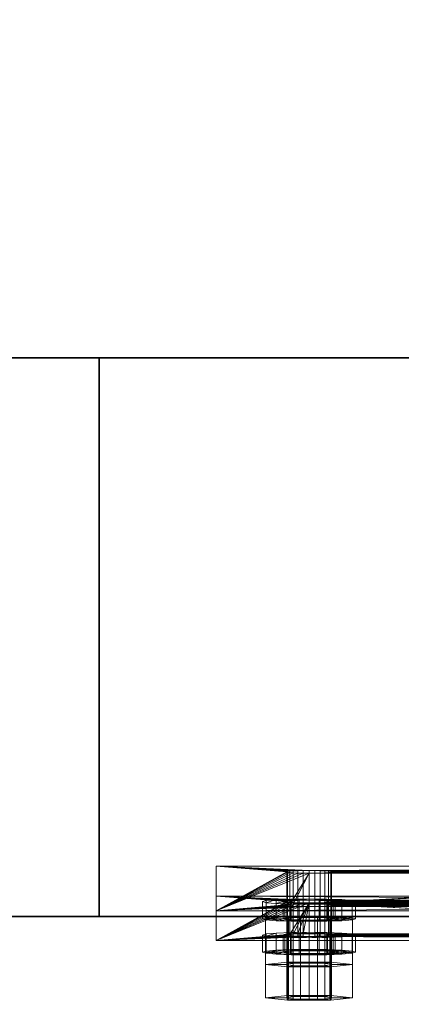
# Model space of a CAD drawing. Extents: x -0.3 to 41.3, y 0 to 17.8.
# Tile 356 of 625: x 28.978 to 29.08, y 1.796 to 2.06. Entities that reach past the tile are written whole.
import ezdxf

# ---------------------------------------------------------------- set-up
doc = ezdxf.new("R2010")
doc.units = 0
doc.header["$MEASUREMENT"] = 0
for name, color, linetype, lineweight in [('ANILHAS', 135, 'Continuous', 0), ('PLACAS_DE_BASE', 144, 'Continuous', 0), ('PORCAS', 157, 'Continuous', 0)]:
    doc.layers.add(name, color=color, linetype=linetype, lineweight=lineweight)
for name, color, linetype in [('P47', 7, 'Continuous'), ('S47', 7, 'Continuous'), ('V117', 7, 'Continuous'), ('V219', 7, 'Continuous'), ('V307', 7, 'Continuous')]:
    doc.layers.add(name, color=color, linetype=linetype)

msp = doc.modelspace()

# ---------------------------------------------------------------- linework, layer by layer
at = {"layer": 'P47', "color": 12, "true_color": 0xbd0000}
for points, invisible_edges in [([(28.99911, 1.81931, 195.60001), (29.39911, 1.81931, 195.60001), (29.39911, 1.96931, 195.60001)], 12), ([(28.99911, 1.81931, 195.60001), (29.39911, 1.81931, 195.60001), (29.39911, 1.96931, 195.60001)], 12), ([(28.99911, 1.81931, 195.60001), (29.39911, 1.96931, 195.60001), (28.99911, 1.96931, 195.60001)], 9), ([(28.99911, 1.81931, 195.60001), (29.39911, 1.96931, 195.60001), (28.99911, 1.96931, 195.60001)], 9), ([(28.99911, 1.81931, 196.60001), (29.39911, 1.81931, 196.60001), (29.39911, 1.96931, 196.60001)], 12), ([(28.99911, 1.81931, 195.60001), (29.39911, 1.81931, 195.60001), (29.39911, 1.96931, 195.60001)], 12), ([(28.99911, 1.81931, 196.60001), (29.39911, 1.96931, 196.60001), (28.99911, 1.96931, 196.60001)], 9), ([(28.99911, 1.81931, 195.60001), (29.39911, 1.96931, 195.60001), (28.99911, 1.96931, 195.60001)], 9), ([(28.99911, 1.81931, 199.55), (29.39911, 1.81931, 199.55), (29.39911, 1.96931, 199.55)], 12), ([(28.99911, 1.81931, 196.6), (29.39911, 1.81931, 196.6), (29.39911, 1.96931, 196.6)], 12), ([(28.99911, 1.81931, 199.55), (29.39911, 1.96931, 199.55), (28.99911, 1.96931, 199.55)], 9), ([(28.99911, 1.81931, 196.6), (29.39911, 1.96931, 196.6), (28.99911, 1.96931, 196.6)], 9), ([(28.99911, 1.81931, 200.60001), (29.39911, 1.81931, 200.60001), (29.39911, 1.96931, 200.60001)], 12), ([(28.99911, 1.81931, 199.55001), (29.39911, 1.81931, 199.55001), (29.39911, 1.96931, 199.55001)], 12), ([(28.99911, 1.81931, 200.60001), (29.39911, 1.96931, 200.60001), (28.99911, 1.96931, 200.60001)], 9), ([(28.99911, 1.81931, 199.55001), (29.39911, 1.96931, 199.55001), (28.99911, 1.96931, 199.55001)], 9)]:
    msp.add_3dface(points, dxfattribs=dict(at, invisible_edges=invisible_edges))
for points in [[(29.39911, 1.96931, 195.60001), (28.99911, 1.96931, 195.60001), (28.99911, 1.96931, 195.60001), (29.39911, 1.96931, 195.60001)], [(28.99911, 1.96931, 195.60001), (28.99911, 1.81931, 195.60001), (28.99911, 1.81931, 195.60001), (28.99911, 1.96931, 195.60001)], [(29.39911, 1.96931, 196.60001), (28.99911, 1.96931, 196.60001), (28.99911, 1.96931, 195.60001), (29.39911, 1.96931, 195.60001)], [(28.99911, 1.96931, 196.60001), (28.99911, 1.81931, 196.60001), (28.99911, 1.81931, 195.60001), (28.99911, 1.96931, 195.60001)], [(29.39911, 1.96931, 199.55), (28.99911, 1.96931, 199.55), (28.99911, 1.96931, 196.6), (29.39911, 1.96931, 196.6)], [(28.99911, 1.96931, 199.55), (28.99911, 1.81931, 199.55), (28.99911, 1.81931, 196.6), (28.99911, 1.96931, 196.6)], [(29.39911, 1.96931, 200.60001), (28.99911, 1.96931, 200.60001), (28.99911, 1.96931, 199.55001), (29.39911, 1.96931, 199.55001)], [(28.99911, 1.96931, 200.60001), (28.99911, 1.81931, 200.60001), (28.99911, 1.81931, 199.55001), (28.99911, 1.96931, 199.55001)], [(28.99911, 1.81931, 195.60001), (29.39911, 1.81931, 195.60001), (29.39911, 1.81931, 195.60001), (28.99911, 1.81931, 195.60001)], [(28.99911, 1.81931, 196.60001), (29.39911, 1.81931, 196.60001), (29.39911, 1.81931, 195.60001), (28.99911, 1.81931, 195.60001)], [(28.99911, 1.81931, 199.55), (29.39911, 1.81931, 199.55), (29.39911, 1.81931, 196.6), (28.99911, 1.81931, 196.6)], [(28.99911, 1.81931, 200.60001), (29.39911, 1.81931, 200.60001), (29.39911, 1.81931, 199.55001), (28.99911, 1.81931, 199.55001)]]:
    msp.add_3dface(points, dxfattribs=at)
at = {"layer": 'S47', "color": 253, "true_color": 0xca95bd}
for points, invisible_edges in [([(28.69911, 1.49431, 195.60001), (29.69911, 1.49431, 195.60001), (29.69911, 2.29431, 195.60001)], 12), ([(28.69911, 1.49431, 195.10001), (29.69911, 1.49431, 195.10001), (29.69911, 2.29431, 195.10001)], 12), ([(28.69911, 1.49431, 195.60001), (29.69911, 2.29431, 195.60001), (28.69911, 2.29431, 195.60001)], 9), ([(28.69911, 1.49431, 195.10001), (29.69911, 2.29431, 195.10001), (28.69911, 2.29431, 195.10001)], 9)]:
    msp.add_3dface(points, dxfattribs=dict(at, invisible_edges=invisible_edges))
at = {"layer": 'V117', "color": 252, "true_color": 0x838383}
for points, invisible_edges in [([(28.99911, 1.96931, 196.60001), (25.53823, 1.96931, 196.60001), (25.53823, 1.81931, 196.60001)], 12), ([(28.99911, 1.96931, 196.00001), (25.53823, 1.96931, 196.00001), (25.53823, 1.81931, 196.00001)], 12), ([(28.99911, 1.96931, 196.60001), (25.53823, 1.81931, 196.60001), (28.99911, 1.81931, 196.60001)], 9), ([(28.99911, 1.96931, 196.00001), (25.53823, 1.81931, 196.00001), (28.99911, 1.81931, 196.00001)], 9)]:
    msp.add_3dface(points, dxfattribs=dict(at, invisible_edges=invisible_edges))
for points in [[(28.99911, 1.96931, 196.60001), (25.53823, 1.96931, 196.60001), (25.53823, 1.96931, 196.00001), (28.99911, 1.96931, 196.00001)], [(28.99911, 1.81931, 196.60001), (28.99911, 1.96931, 196.60001), (28.99911, 1.96931, 196.00001), (28.99911, 1.81931, 196.00001)], [(25.53823, 1.81931, 196.60001), (28.99911, 1.81931, 196.60001), (28.99911, 1.81931, 196.00001), (25.53823, 1.81931, 196.00001)]]:
    msp.add_3dface(points, dxfattribs=at)
at = {"layer": 'V219', "color": 252, "true_color": 0x838383}
for points, invisible_edges in [([(28.99911, 1.96931, 199.55), (25.53823, 1.96931, 199.55), (25.53823, 1.81931, 199.55)], 12), ([(28.99911, 1.96931, 198.95), (25.53823, 1.96931, 198.95), (25.53823, 1.81931, 198.95)], 12), ([(28.99911, 1.96931, 199.55), (25.53823, 1.81931, 199.55), (28.99911, 1.81931, 199.55)], 9), ([(28.99911, 1.96931, 198.95), (25.53823, 1.81931, 198.95), (28.99911, 1.81931, 198.95)], 9)]:
    msp.add_3dface(points, dxfattribs=dict(at, invisible_edges=invisible_edges))
for points in [[(28.99911, 1.96931, 199.55), (25.53823, 1.96931, 199.55), (25.53823, 1.96931, 198.95), (28.99911, 1.96931, 198.95)], [(28.99911, 1.81931, 199.55), (28.99911, 1.96931, 199.55), (28.99911, 1.96931, 198.95), (28.99911, 1.81931, 198.95)], [(25.53823, 1.81931, 199.55), (28.99911, 1.81931, 199.55), (28.99911, 1.81931, 198.95), (25.53823, 1.81931, 198.95)]]:
    msp.add_3dface(points, dxfattribs=at)
at = {"layer": 'V307', "color": 252, "true_color": 0x838383}
for points, invisible_edges in [([(28.99911, 1.96931, 200.60001), (25.53823, 1.96931, 200.60001), (25.53823, 1.81931, 200.60001)], 12), ([(28.99911, 1.96931, 200.30001), (25.53823, 1.96931, 200.30001), (25.53823, 1.81931, 200.30001)], 12), ([(28.99911, 1.96931, 200.60001), (25.53823, 1.81931, 200.60001), (28.99911, 1.81931, 200.60001)], 9), ([(28.99911, 1.96931, 200.30001), (25.53823, 1.81931, 200.30001), (28.99911, 1.81931, 200.30001)], 9)]:
    msp.add_3dface(points, dxfattribs=dict(at, invisible_edges=invisible_edges))
for points in [[(28.99911, 1.96931, 200.60001), (25.53823, 1.96931, 200.60001), (25.53823, 1.96931, 200.30001), (28.99911, 1.96931, 200.30001)], [(28.99911, 1.81931, 200.60001), (28.99911, 1.96931, 200.60001), (28.99911, 1.96931, 200.30001), (28.99911, 1.81931, 200.30001)], [(25.53823, 1.81931, 200.60001), (28.99911, 1.81931, 200.60001), (28.99911, 1.81931, 200.30001), (25.53823, 1.81931, 200.30001)]]:
    msp.add_3dface(points, dxfattribs=at)

# ---------------------------------------------------------------- meshes
at = {"layer": 'ANILHAS'}
mesh = msp.add_polyface(dxfattribs=at)
corners = [(29.04295, 1.8187, 199.42205), (29.04295, 1.82329, 199.42233), (29.0439, 1.81841, 199.42683), (29.0439, 1.81898, 199.41728), (29.0439, 1.823, 199.4271), (29.0439, 1.82357, 199.41756), (29.04661, 1.81817, 199.43088), (29.04661, 1.81922, 199.41323), (29.04661, 1.82276, 199.43115), (29.04661, 1.82382, 199.41351), (29.04845, 1.8187, 199.42205), (29.04845, 1.82329, 199.42233), (29.04898, 1.81854, 199.42473), (29.04898, 1.81886, 199.41938), (29.04898, 1.82313, 199.425), (29.04898, 1.82345, 199.41965), (29.0505, 1.8184, 199.427), (29.0505, 1.81899, 199.41711), (29.0505, 1.82299, 199.42727), (29.0505, 1.82358, 199.41739), (29.05067, 1.81801, 199.43358), (29.05067, 1.81939, 199.41053), (29.05067, 1.8226, 199.43386), (29.05067, 1.82398, 199.4108), (29.05277, 1.81831, 199.42851), (29.05277, 1.81908, 199.4156), (29.05277, 1.8229, 199.42879), (29.05277, 1.82368, 199.41587), (29.05545, 1.81795, 199.43453), (29.05545, 1.81828, 199.42904), (29.05545, 1.81912, 199.41507), (29.05545, 1.81944, 199.40958), (29.05545, 1.82254, 199.43481), (29.05545, 1.82287, 199.42932), (29.05545, 1.82371, 199.41534), (29.05545, 1.82404, 199.40985), (29.05813, 1.81831, 199.42851), (29.05813, 1.81908, 199.4156), (29.05813, 1.8229, 199.42879), (29.05813, 1.82368, 199.41587), (29.06023, 1.81801, 199.43358), (29.06023, 1.81939, 199.41053), (29.06023, 1.8226, 199.43386), (29.06023, 1.82398, 199.4108), (29.0604, 1.8184, 199.427), (29.0604, 1.81899, 199.41711), (29.0604, 1.82299, 199.42727), (29.0604, 1.82358, 199.41739), (29.06192, 1.81854, 199.42473), (29.06192, 1.81886, 199.41938), (29.06192, 1.82313, 199.425), (29.06192, 1.82345, 199.41965), (29.06245, 1.8187, 199.42205), (29.06245, 1.82329, 199.42233), (29.06429, 1.81817, 199.43088), (29.06429, 1.81922, 199.41323), (29.06429, 1.82276, 199.43115), (29.06429, 1.82382, 199.41351), (29.067, 1.81841, 199.42683), (29.067, 1.81898, 199.41728), (29.067, 1.823, 199.4271), (29.067, 1.82357, 199.41756), (29.06795, 1.8187, 199.42205), (29.06795, 1.82329, 199.42233)]
mesh.append_faces([[corners[k] for k in face] for face in [(63, 60, 58, 62), (60, 56, 54, 58), (56, 42, 40, 54), (42, 32, 28, 40), (32, 22, 20, 28), (22, 8, 6, 20), (8, 4, 2, 6), (4, 1, 0, 2), (1, 5, 3, 0), (5, 9, 7, 3), (9, 23, 21, 7), (23, 35, 31, 21), (35, 43, 41, 31), (43, 57, 55, 41), (57, 61, 59, 55), (61, 63, 62, 59), (53, 51, 49, 52), (51, 47, 45, 49), (47, 39, 37, 45), (39, 34, 30, 37), (34, 27, 25, 30), (27, 19, 17, 25), (19, 15, 13, 17), (15, 11, 10, 13), (11, 14, 12, 10), (14, 18, 16, 12), (18, 26, 24, 16), (26, 33, 29, 24), (33, 38, 36, 29), (38, 46, 44, 36), (46, 50, 48, 44), (50, 53, 52, 48)]])
mesh.append_faces([[corners[k] for k in face] for face in [(4, 5, 1), (61, 60, 63), (3, 2, 0), (58, 59, 62)]], dxfattribs={"vtx0": -1})
mesh.append_faces([[corners[k] for k in face] for face in [(22, 11, 8), (11, 22, 14), (14, 22, 18), (18, 22, 26), (26, 32, 33), (33, 32, 38), (38, 42, 46), (46, 56, 50), (50, 56, 53), (5, 4, 9), (9, 8, 23), (23, 27, 35), (35, 34, 43), (43, 47, 57), (57, 60, 61), (2, 7, 6), (10, 21, 13), (13, 21, 17), (17, 21, 25), (25, 31, 30), (30, 41, 37), (37, 41, 45), (45, 55, 49), (49, 55, 52), (54, 55, 58), (20, 24, 28), (28, 36, 40), (40, 44, 54)]], dxfattribs={"vtx0": -1, "vtx1": -1})
mesh.append_faces([[corners[k] for k in face] for face in [(23, 8, 11), (57, 53, 56), (6, 21, 10), (52, 55, 54)]], dxfattribs={"vtx0": -1, "vtx1": -1, "vtx2": -1})
mesh.append_faces([[corners[k] for k in face] for face in [(26, 22, 32), (38, 32, 42), (46, 42, 56), (9, 4, 8), (23, 11, 15), (23, 15, 19), (23, 19, 27), (35, 27, 34), (43, 34, 39), (43, 39, 47), (57, 47, 51), (57, 51, 53), (57, 56, 60), (2, 3, 7), (6, 7, 21), (25, 21, 31), (30, 31, 41), (45, 41, 55), (58, 55, 59), (10, 20, 6), (20, 10, 12), (20, 12, 16), (20, 16, 24), (28, 24, 29), (28, 29, 36), (40, 36, 44), (54, 44, 48), (54, 48, 52)]], dxfattribs={"vtx0": -1, "vtx2": -1})
mesh = msp.add_polyface(dxfattribs=at)
corners = [(29.04295, 1.80973, 199.57179), (29.04295, 1.81432, 199.57206), (29.0439, 1.80944, 199.57656), (29.0439, 1.81002, 199.56701), (29.0439, 1.81404, 199.57683), (29.0439, 1.81461, 199.56729), (29.04661, 1.8092, 199.58061), (29.04661, 1.81026, 199.56296), (29.04661, 1.81379, 199.58089), (29.04661, 1.81485, 199.56324), (29.04845, 1.80973, 199.57179), (29.04845, 1.81432, 199.57206), (29.04898, 1.80957, 199.57446), (29.04898, 1.80989, 199.56911), (29.04898, 1.81416, 199.57474), (29.04898, 1.81448, 199.56939), (29.0505, 1.80943, 199.57673), (29.0505, 1.81003, 199.56685), (29.0505, 1.81403, 199.577), (29.0505, 1.81462, 199.56712), (29.05067, 1.80904, 199.58332), (29.05067, 1.81042, 199.56026), (29.05067, 1.81363, 199.58359), (29.05067, 1.81501, 199.56053), (29.05277, 1.80934, 199.57824), (29.05277, 1.81012, 199.56533), (29.05277, 1.81394, 199.57852), (29.05277, 1.81471, 199.5656), (29.05545, 1.80898, 199.58426), (29.05545, 1.80931, 199.57877), (29.05545, 1.81015, 199.5648), (29.05545, 1.81048, 199.55931), (29.05545, 1.81358, 199.58454), (29.05545, 1.8139, 199.57905), (29.05545, 1.81474, 199.56507), (29.05545, 1.81507, 199.55958), (29.05813, 1.80934, 199.57824), (29.05813, 1.81012, 199.56533), (29.05813, 1.81394, 199.57852), (29.05813, 1.81471, 199.5656), (29.06023, 1.80904, 199.58332), (29.06023, 1.81042, 199.56026), (29.06023, 1.81363, 199.58359), (29.06023, 1.81501, 199.56053), (29.0604, 1.80943, 199.57673), (29.0604, 1.81003, 199.56685), (29.0604, 1.81403, 199.577), (29.0604, 1.81462, 199.56712), (29.06192, 1.80957, 199.57446), (29.06192, 1.80989, 199.56911), (29.06192, 1.81416, 199.57474), (29.06192, 1.81448, 199.56939), (29.06245, 1.80973, 199.57179), (29.06245, 1.81432, 199.57206), (29.06429, 1.8092, 199.58061), (29.06429, 1.81026, 199.56296), (29.06429, 1.81379, 199.58089), (29.06429, 1.81485, 199.56324), (29.067, 1.80944, 199.57656), (29.067, 1.81002, 199.56701), (29.067, 1.81404, 199.57683), (29.067, 1.81461, 199.56729), (29.06795, 1.80973, 199.57179), (29.06795, 1.81432, 199.57206)]
mesh.append_faces([[corners[k] for k in face] for face in [(63, 60, 58, 62), (60, 56, 54, 58), (56, 42, 40, 54), (42, 32, 28, 40), (32, 22, 20, 28), (22, 8, 6, 20), (8, 4, 2, 6), (4, 1, 0, 2), (1, 5, 3, 0), (5, 9, 7, 3), (9, 23, 21, 7), (23, 35, 31, 21), (35, 43, 41, 31), (43, 57, 55, 41), (57, 61, 59, 55), (61, 63, 62, 59), (53, 51, 49, 52), (51, 47, 45, 49), (47, 39, 37, 45), (39, 34, 30, 37), (34, 27, 25, 30), (27, 19, 17, 25), (19, 15, 13, 17), (15, 11, 10, 13), (11, 14, 12, 10), (14, 18, 16, 12), (18, 26, 24, 16), (26, 33, 29, 24), (33, 38, 36, 29), (38, 46, 44, 36), (46, 50, 48, 44), (50, 53, 52, 48)]])
mesh.append_faces([[corners[k] for k in face] for face in [(4, 5, 1), (61, 60, 63), (3, 2, 0), (58, 59, 62)]], dxfattribs={"vtx0": -1})
mesh.append_faces([[corners[k] for k in face] for face in [(22, 11, 8), (11, 22, 14), (14, 22, 18), (18, 22, 26), (26, 32, 33), (33, 32, 38), (38, 42, 46), (46, 56, 50), (50, 56, 53), (5, 4, 9), (9, 8, 23), (23, 27, 35), (35, 34, 43), (43, 47, 57), (57, 60, 61), (2, 7, 6), (10, 21, 13), (13, 21, 17), (17, 21, 25), (25, 31, 30), (30, 41, 37), (37, 41, 45), (45, 55, 49), (49, 55, 52), (54, 55, 58), (20, 24, 28), (28, 36, 40), (40, 44, 54)]], dxfattribs={"vtx0": -1, "vtx1": -1})
mesh.append_faces([[corners[k] for k in face] for face in [(23, 8, 11), (57, 53, 56), (6, 21, 10), (52, 55, 54)]], dxfattribs={"vtx0": -1, "vtx1": -1, "vtx2": -1})
mesh.append_faces([[corners[k] for k in face] for face in [(26, 22, 32), (38, 32, 42), (46, 42, 56), (9, 4, 8), (23, 11, 15), (23, 15, 19), (23, 19, 27), (35, 27, 34), (43, 34, 39), (43, 39, 47), (57, 47, 51), (57, 51, 53), (57, 56, 60), (2, 3, 7), (6, 7, 21), (25, 21, 31), (30, 31, 41), (45, 41, 55), (58, 55, 59), (10, 20, 6), (20, 10, 12), (20, 12, 16), (20, 16, 24), (28, 24, 29), (28, 29, 36), (40, 36, 44), (54, 44, 48), (54, 48, 52)]], dxfattribs={"vtx0": -1, "vtx2": -1})
at = {"layer": 'PLACAS_DE_BASE'}
mesh = msp.add_polyface(dxfattribs=at)
corners = [(29.0539, 1.83162, 199.41703), (29.03045, 1.83277, 199.39786), (29.05245, 1.83159, 199.41763), (29.05121, 1.83153, 199.41858), (29.05025, 1.83145, 199.41982), (29.04965, 1.83137, 199.42126), (29.04945, 1.83127, 199.42281), (29.03045, 1.82081, 199.5975), (29.04965, 1.83118, 199.42436), (29.05025, 1.8311, 199.42581), (29.05121, 1.83102, 199.42705), (29.05245, 1.83096, 199.428), (29.0539, 1.83093, 199.4286), (29.05545, 1.83092, 199.4288), (29.05025, 1.82249, 199.56955), (29.04965, 1.8224, 199.57099), (29.04945, 1.82231, 199.57254), (29.04965, 1.82222, 199.57409), (29.05025, 1.82213, 199.57554), (29.05121, 1.82205, 199.57678), (29.05245, 1.822, 199.57773), (29.0539, 1.82196, 199.57833), (29.03045, 1.82478, 199.39738), (29.04945, 1.82329, 199.42233), (29.03045, 1.81283, 199.59702), (29.04965, 1.82338, 199.42078), (29.05025, 1.82347, 199.41934), (29.05121, 1.82354, 199.4181), (29.05245, 1.8236, 199.41715), (29.0539, 1.82364, 199.41655), (29.04965, 1.8232, 199.42388), (29.05025, 1.82311, 199.42533), (29.05121, 1.82304, 199.42657), (29.05245, 1.82298, 199.42752), (29.0539, 1.82294, 199.42812), (29.05545, 1.82293, 199.42832), (29.05025, 1.8145, 199.56907), (29.04965, 1.81442, 199.57052), (29.04945, 1.81432, 199.57207), (29.04965, 1.81423, 199.57362), (29.05025, 1.81414, 199.57506), (29.05121, 1.81407, 199.5763), (29.05245, 1.81401, 199.57725), (29.0539, 1.81398, 199.57785)]
mesh.append_faces([[corners[k] for k in face] for face in [(7, 1, 22, 24)]])
mesh.append_faces([[corners[k] for k in face] for face in [(0, 1, 2), (2, 1, 3), (3, 1, 4), (4, 1, 5), (5, 1, 6), (6, 7, 8), (8, 7, 9), (9, 7, 10), (10, 7, 11), (11, 7, 12), (14, 7, 15), (15, 7, 16), (16, 7, 17), (17, 7, 18), (18, 7, 19), (19, 7, 20), (20, 7, 21), (22, 23, 24), (23, 22, 25), (25, 22, 26), (26, 22, 27), (27, 22, 28), (28, 22, 29)]], dxfattribs={"vtx0": -1, "vtx1": -1})
mesh.append_faces([[corners[k] for k in face] for face in [(13, 7, 14), (24, 35, 36)]], dxfattribs={"vtx0": -1, "vtx1": -1, "vtx2": -1})
mesh.append_faces([[corners[k] for k in face] for face in [(6, 1, 7), (24, 23, 30), (24, 30, 31), (24, 31, 32), (24, 32, 33), (24, 33, 34), (24, 36, 37), (24, 37, 38), (24, 38, 39), (24, 39, 40), (24, 40, 41), (24, 41, 42), (24, 42, 43)]], dxfattribs={"vtx0": -1, "vtx2": -1})
mesh = msp.add_polyface(dxfattribs=at)
corners = [(29.05545, 1.83163, 199.41682), (29.03045, 1.83277, 199.39786), (29.0539, 1.83162, 199.41703), (29.0539, 1.83093, 199.4286), (29.03045, 1.82081, 199.5975), (29.05545, 1.83092, 199.4288), (29.05025, 1.82249, 199.56955), (29.05121, 1.82256, 199.56831), (29.0539, 1.82196, 199.57833), (29.05545, 1.82195, 199.57853), (29.0539, 1.82364, 199.41655), (29.03045, 1.82478, 199.39738), (29.05545, 1.82365, 199.41635), (29.03045, 1.81283, 199.59702), (29.0539, 1.82294, 199.42812), (29.05545, 1.82293, 199.42832), (29.05025, 1.8145, 199.56907), (29.05121, 1.81458, 199.56783), (29.05245, 1.81463, 199.56688), (29.0539, 1.81467, 199.56628), (29.05545, 1.81468, 199.56608), (29.0539, 1.81398, 199.57785), (29.05545, 1.81396, 199.57806), (29.057, 1.83162, 199.41703), (29.057, 1.82364, 199.41655), (29.05245, 1.83159, 199.41763), (29.05245, 1.8236, 199.41715), (29.05121, 1.83153, 199.41858), (29.05121, 1.82354, 199.4181), (29.05025, 1.83145, 199.41982), (29.05025, 1.82347, 199.41934), (29.04965, 1.83137, 199.42126), (29.04965, 1.82338, 199.42078), (29.04945, 1.83127, 199.42281), (29.04945, 1.82329, 199.42233), (29.04965, 1.83118, 199.42436), (29.04965, 1.8232, 199.42388), (29.05025, 1.8311, 199.42581), (29.05025, 1.82311, 199.42533), (29.05121, 1.83102, 199.42705), (29.05121, 1.82304, 199.42657), (29.05245, 1.83096, 199.428), (29.05245, 1.82298, 199.42752), (29.057, 1.83093, 199.4286), (29.057, 1.82294, 199.42812), (29.057, 1.82265, 199.56676), (29.05545, 1.82267, 199.56656), (29.057, 1.81467, 199.56628), (29.0539, 1.82265, 199.56676), (29.05245, 1.82262, 199.56736), (29.04965, 1.8224, 199.57099), (29.04965, 1.81442, 199.57052), (29.04945, 1.82231, 199.57254), (29.04945, 1.81432, 199.57207), (29.04965, 1.82222, 199.57409), (29.04965, 1.81423, 199.57362), (29.05025, 1.82213, 199.57554), (29.05025, 1.81414, 199.57506), (29.05121, 1.82205, 199.57678), (29.05121, 1.81407, 199.5763), (29.05245, 1.822, 199.57773), (29.05245, 1.81401, 199.57725), (29.057, 1.82196, 199.57833), (29.057, 1.81398, 199.57785)]
mesh.append_faces([[corners[k] for k in face] for face in [(23, 0, 12, 24), (0, 2, 10, 12), (2, 25, 26, 10), (25, 27, 28, 26), (27, 29, 30, 28), (29, 31, 32, 30), (31, 33, 34, 32), (33, 35, 36, 34), (35, 37, 38, 36), (37, 39, 40, 38), (39, 41, 42, 40), (41, 3, 14, 42), (3, 5, 15, 14), (5, 43, 44, 15), (45, 46, 20, 47), (46, 48, 19, 20), (48, 49, 18, 19), (49, 7, 17, 18), (7, 6, 16, 17), (6, 50, 51, 16), (50, 52, 53, 51), (52, 54, 55, 53), (54, 56, 57, 55), (56, 58, 59, 57), (58, 60, 61, 59), (60, 8, 21, 61), (8, 9, 22, 21), (9, 62, 63, 22)]])
mesh.append_faces([[corners[k] for k in face] for face in [(0, 1, 2), (3, 4, 5), (8, 4, 9), (10, 11, 12), (16, 15, 17), (17, 15, 18), (18, 15, 19), (19, 15, 20)]], dxfattribs={"vtx0": -1, "vtx1": -1})
mesh.append_faces([[corners[k] for k in face] for face in [(5, 6, 7), (13, 14, 15), (13, 21, 22)]], dxfattribs={"vtx0": -1, "vtx2": -1})
mesh = msp.add_polyface(dxfattribs=at)
corners = [(29.03045, 1.83277, 199.39786), (29.05545, 1.83163, 199.41682), (29.23045, 1.83277, 199.39786), (29.05545, 1.83092, 199.4288), (29.05121, 1.82256, 199.56831), (29.20545, 1.83092, 199.4288), (29.05245, 1.82262, 199.56736), (29.0539, 1.82265, 199.56676), (29.05545, 1.82267, 199.56656), (29.05545, 1.82195, 199.57853), (29.03045, 1.82081, 199.5975), (29.20545, 1.82195, 199.57853), (29.057, 1.82265, 199.56676), (29.20545, 1.82267, 199.56656), (29.20245, 1.822, 199.57773), (29.05845, 1.822, 199.57773), (29.057, 1.82196, 199.57833), (29.2039, 1.82196, 199.57833), (29.057, 1.83162, 199.41703), (29.20545, 1.83163, 199.41682), (29.20245, 1.83096, 199.428), (29.05845, 1.83096, 199.428), (29.057, 1.83093, 199.4286), (29.2039, 1.83093, 199.4286), (29.05545, 1.82365, 199.41635), (29.03045, 1.82478, 199.39738), (29.20545, 1.82365, 199.41635), (29.05545, 1.81468, 199.56608), (29.05545, 1.82293, 199.42832), (29.20545, 1.81468, 199.56608), (29.03045, 1.81283, 199.59702), (29.05545, 1.81396, 199.57806), (29.23045, 1.81283, 199.59702), (29.2039, 1.81467, 199.56628), (29.057, 1.81467, 199.56628), (29.20245, 1.81463, 199.56688), (29.05845, 1.81463, 199.56688), (29.2039, 1.82364, 199.41655), (29.057, 1.82364, 199.41655), (29.20245, 1.8236, 199.41715), (29.05845, 1.8236, 199.41715), (29.06145, 1.83127, 199.42281), (29.06125, 1.83137, 199.42126), (29.06125, 1.82338, 199.42078), (29.06145, 1.82329, 199.42233), (29.06065, 1.83145, 199.41982), (29.06065, 1.82347, 199.41934), (29.05969, 1.83153, 199.41858), (29.05969, 1.82354, 199.4181), (29.05845, 1.83159, 199.41763), (29.05845, 1.82298, 199.42752), (29.057, 1.82294, 199.42812), (29.05969, 1.83102, 199.42705), (29.05969, 1.82304, 199.42657), (29.06065, 1.8311, 199.42581), (29.06065, 1.82311, 199.42533), (29.06125, 1.83118, 199.42436), (29.06125, 1.8232, 199.42388), (29.06145, 1.82231, 199.57254), (29.06125, 1.8224, 199.57099), (29.06125, 1.81442, 199.57052), (29.06145, 1.81432, 199.57207), (29.06065, 1.82249, 199.56955), (29.06065, 1.8145, 199.56907), (29.05969, 1.82256, 199.56831), (29.05969, 1.81458, 199.56783), (29.05845, 1.82262, 199.56736), (29.05845, 1.81401, 199.57725), (29.057, 1.81398, 199.57785), (29.05969, 1.82205, 199.57678), (29.05969, 1.81407, 199.5763), (29.06065, 1.82213, 199.57554), (29.06065, 1.81414, 199.57506), (29.06125, 1.82222, 199.57409), (29.06125, 1.81423, 199.57362)]
mesh.append_faces([[corners[k] for k in face] for face in [(41, 42, 43, 44), (42, 45, 46, 43), (45, 47, 48, 46), (47, 49, 40, 48), (49, 18, 38, 40), (22, 21, 50, 51), (21, 52, 53, 50), (52, 54, 55, 53), (54, 56, 57, 55), (56, 41, 44, 57), (58, 59, 60, 61), (59, 62, 63, 60), (62, 64, 65, 63), (64, 66, 36, 65), (66, 12, 34, 36), (16, 15, 67, 68), (15, 69, 70, 67), (69, 71, 72, 70), (71, 73, 74, 72), (73, 58, 61, 74)]])
mesh.append_faces([[corners[k] for k in face] for face in [(0, 1, 2), (12, 13, 8), (18, 19, 1), (30, 31, 32), (27, 33, 34), (34, 35, 36), (24, 37, 38), (38, 39, 40)]], dxfattribs={"vtx0": -1, "vtx1": -1})
mesh.append_faces([[corners[k] for k in face] for face in [(3, 4, 5), (9, 10, 11), (24, 25, 26), (27, 28, 29)]], dxfattribs={"vtx0": -1, "vtx1": -1, "vtx2": -1})
mesh.append_faces([[corners[k] for k in face] for face in [(5, 4, 6), (5, 6, 7), (5, 7, 8), (14, 15, 16), (17, 16, 9), (20, 21, 22), (23, 22, 3)]], dxfattribs={"vtx0": -1, "vtx2": -1})
mesh = msp.add_polyface(dxfattribs=at)
corners = [(29.2039, 1.82265, 199.56676), (29.057, 1.82265, 199.56676), (29.05845, 1.82262, 199.56736), (29.20245, 1.82262, 199.56736), (29.05969, 1.82256, 199.56831), (29.20121, 1.82256, 199.56831), (29.06065, 1.82249, 199.56955), (29.20025, 1.82249, 199.56955), (29.06125, 1.8224, 199.57099), (29.19965, 1.8224, 199.57099), (29.06145, 1.82231, 199.57254), (29.19945, 1.82231, 199.57254), (29.06125, 1.82222, 199.57409), (29.19965, 1.82222, 199.57409), (29.06065, 1.82213, 199.57554), (29.20025, 1.82213, 199.57554), (29.05969, 1.82205, 199.57678), (29.20121, 1.82205, 199.57678), (29.05845, 1.822, 199.57773), (29.2039, 1.83162, 199.41703), (29.057, 1.83162, 199.41703), (29.05845, 1.83159, 199.41763), (29.20245, 1.83159, 199.41763), (29.05969, 1.83153, 199.41858), (29.20121, 1.83153, 199.41858), (29.06065, 1.83145, 199.41982), (29.20025, 1.83145, 199.41982), (29.06125, 1.83137, 199.42126), (29.19965, 1.83137, 199.42126), (29.06145, 1.83127, 199.42281), (29.19945, 1.83127, 199.42281), (29.06125, 1.83118, 199.42436), (29.19965, 1.83118, 199.42436), (29.06065, 1.8311, 199.42581), (29.20025, 1.8311, 199.42581), (29.05969, 1.83102, 199.42705), (29.20121, 1.83102, 199.42705), (29.05845, 1.83096, 199.428), (29.05845, 1.81463, 199.56688), (29.20121, 1.81458, 199.56783), (29.05969, 1.81458, 199.56783), (29.20025, 1.8145, 199.56907), (29.06065, 1.8145, 199.56907), (29.19965, 1.81442, 199.57052), (29.06125, 1.81442, 199.57052), (29.19945, 1.81432, 199.57207), (29.06145, 1.81432, 199.57207), (29.19965, 1.81423, 199.57362), (29.06125, 1.81423, 199.57362), (29.20025, 1.81414, 199.57506), (29.06065, 1.81414, 199.57506), (29.20121, 1.81407, 199.5763), (29.05969, 1.81407, 199.5763), (29.20245, 1.81401, 199.57725), (29.05845, 1.81401, 199.57725), (29.2039, 1.81398, 199.57785), (29.057, 1.81398, 199.57785), (29.20545, 1.81396, 199.57806), (29.05545, 1.81396, 199.57806), (29.05845, 1.8236, 199.41715), (29.20121, 1.82354, 199.4181), (29.05969, 1.82354, 199.4181), (29.20025, 1.82347, 199.41934), (29.06065, 1.82347, 199.41934), (29.19965, 1.82338, 199.42078), (29.06125, 1.82338, 199.42078), (29.19945, 1.82329, 199.42233), (29.06145, 1.82329, 199.42233), (29.19965, 1.8232, 199.42388), (29.06125, 1.8232, 199.42388), (29.20025, 1.82311, 199.42533), (29.06065, 1.82311, 199.42533), (29.20121, 1.82304, 199.42657), (29.05969, 1.82304, 199.42657), (29.20245, 1.82298, 199.42752), (29.05845, 1.82298, 199.42752), (29.2039, 1.82294, 199.42812), (29.057, 1.82294, 199.42812), (29.20545, 1.82293, 199.42832), (29.05545, 1.82293, 199.42832), (29.03045, 1.83277, 199.39786), (29.23045, 1.83277, 199.39786), (29.23045, 1.82478, 199.39738), (29.03045, 1.82478, 199.39738)]
mesh.append_faces([[corners[k] for k in face] for face in [(80, 81, 82, 83)]])
mesh.append_faces([[corners[k] for k in face] for face in [(38, 39, 40), (40, 41, 42), (42, 43, 44), (44, 45, 46), (46, 47, 48), (48, 49, 50), (50, 51, 52), (52, 53, 54), (54, 55, 56), (56, 57, 58), (59, 60, 61), (61, 62, 63), (63, 64, 65), (65, 66, 67), (67, 68, 69), (69, 70, 71), (71, 72, 73), (73, 74, 75), (75, 76, 77), (77, 78, 79)]], dxfattribs={"vtx0": -1, "vtx1": -1})
mesh.append_faces([[corners[k] for k in face] for face in [(0, 1, 2), (3, 2, 4), (5, 4, 6), (7, 6, 8), (9, 8, 10), (11, 10, 12), (13, 12, 14), (15, 14, 16), (17, 16, 18), (19, 20, 21), (22, 21, 23), (24, 23, 25), (26, 25, 27), (28, 27, 29), (30, 29, 31), (32, 31, 33), (34, 33, 35), (36, 35, 37)]], dxfattribs={"vtx0": -1, "vtx2": -1})
mesh = msp.add_polyface(dxfattribs=at)
corners = [(29.20545, 1.83163, 199.41682), (29.23045, 1.83277, 199.39786), (29.05545, 1.83163, 199.41682), (29.20545, 1.82267, 199.56656), (29.20545, 1.83092, 199.4288), (29.05545, 1.82267, 199.56656), (29.23045, 1.82081, 199.5975), (29.20545, 1.82195, 199.57853), (29.03045, 1.82081, 199.5975), (29.057, 1.82265, 199.56676), (29.2039, 1.82265, 199.56676), (29.2039, 1.82196, 199.57833), (29.05545, 1.82195, 199.57853), (29.057, 1.83162, 199.41703), (29.2039, 1.83162, 199.41703), (29.2039, 1.83093, 199.4286), (29.05545, 1.83092, 199.4288), (29.23045, 1.82478, 199.39738), (29.20545, 1.82365, 199.41635), (29.03045, 1.82478, 199.39738), (29.20545, 1.82293, 199.42832), (29.20969, 1.81458, 199.56783), (29.05545, 1.82293, 199.42832), (29.20845, 1.81463, 199.56688), (29.207, 1.81467, 199.56628), (29.20545, 1.81468, 199.56608), (29.20545, 1.81396, 199.57806), (29.23045, 1.81283, 199.59702), (29.05545, 1.81396, 199.57806), (29.2039, 1.81467, 199.56628), (29.05545, 1.81468, 199.56608), (29.05845, 1.81401, 199.57725), (29.20245, 1.81401, 199.57725), (29.2039, 1.81398, 199.57785), (29.057, 1.81398, 199.57785), (29.2039, 1.82364, 199.41655), (29.05545, 1.82365, 199.41635), (29.05845, 1.82298, 199.42752), (29.20245, 1.82298, 199.42752), (29.2039, 1.82294, 199.42812), (29.057, 1.82294, 199.42812), (29.20245, 1.83159, 199.41763), (29.20245, 1.8236, 199.41715), (29.20121, 1.83153, 199.41858), (29.20121, 1.82354, 199.4181), (29.20025, 1.83145, 199.41982), (29.20025, 1.82347, 199.41934), (29.19965, 1.83137, 199.42126), (29.19965, 1.82338, 199.42078), (29.19945, 1.83127, 199.42281), (29.19945, 1.82329, 199.42233), (29.19965, 1.83118, 199.42436), (29.19965, 1.8232, 199.42388), (29.20025, 1.8311, 199.42581), (29.20025, 1.82311, 199.42533), (29.20121, 1.83102, 199.42705), (29.20121, 1.82304, 199.42657), (29.20245, 1.83096, 199.428), (29.20245, 1.82262, 199.56736), (29.20245, 1.81463, 199.56688), (29.20121, 1.82256, 199.56831), (29.20121, 1.81458, 199.56783), (29.20025, 1.82249, 199.56955), (29.20025, 1.8145, 199.56907), (29.19965, 1.8224, 199.57099), (29.19965, 1.81442, 199.57052), (29.19945, 1.82231, 199.57254), (29.19945, 1.81432, 199.57207), (29.19965, 1.82222, 199.57409), (29.19965, 1.81423, 199.57362), (29.20025, 1.82213, 199.57554), (29.20025, 1.81414, 199.57506), (29.20121, 1.82205, 199.57678), (29.20121, 1.81407, 199.5763), (29.20245, 1.822, 199.57773)]
mesh.append_faces([[corners[k] for k in face] for face in [(14, 41, 42, 35), (41, 43, 44, 42), (43, 45, 46, 44), (45, 47, 48, 46), (47, 49, 50, 48), (49, 51, 52, 50), (51, 53, 54, 52), (53, 55, 56, 54), (55, 57, 38, 56), (57, 15, 39, 38), (10, 58, 59, 29), (58, 60, 61, 59), (60, 62, 63, 61), (62, 64, 65, 63), (64, 66, 67, 65), (66, 68, 69, 67), (68, 70, 71, 69), (70, 72, 73, 71), (72, 74, 32, 73), (74, 11, 33, 32)]])
mesh.append_faces([[corners[k] for k in face] for face in [(6, 7, 8), (3, 9, 10), (11, 12, 7), (0, 13, 14), (15, 16, 4), (17, 18, 19), (29, 30, 25), (35, 36, 18)]], dxfattribs={"vtx0": -1, "vtx1": -1})
mesh.append_faces([[corners[k] for k in face] for face in [(0, 1, 2), (3, 4, 5), (20, 21, 22), (26, 27, 28)]], dxfattribs={"vtx0": -1, "vtx1": -1, "vtx2": -1})
mesh.append_faces([[corners[k] for k in face] for face in [(22, 21, 23), (22, 23, 24), (22, 24, 25), (31, 32, 33), (34, 33, 26), (37, 38, 39), (40, 39, 20)]], dxfattribs={"vtx0": -1, "vtx2": -1})
mesh = msp.add_polyface(dxfattribs=at)
corners = [(29.2039, 1.82265, 199.56676), (29.05845, 1.82262, 199.56736), (29.20245, 1.82262, 199.56736), (29.05969, 1.82256, 199.56831), (29.20121, 1.82256, 199.56831), (29.06065, 1.82249, 199.56955), (29.20025, 1.82249, 199.56955), (29.06125, 1.8224, 199.57099), (29.19965, 1.8224, 199.57099), (29.06145, 1.82231, 199.57254), (29.19945, 1.82231, 199.57254), (29.06125, 1.82222, 199.57409), (29.19965, 1.82222, 199.57409), (29.06065, 1.82213, 199.57554), (29.20025, 1.82213, 199.57554), (29.05969, 1.82205, 199.57678), (29.20121, 1.82205, 199.57678), (29.05845, 1.822, 199.57773), (29.20245, 1.822, 199.57773), (29.057, 1.82196, 199.57833), (29.2039, 1.82196, 199.57833), (29.2039, 1.83162, 199.41703), (29.05845, 1.83159, 199.41763), (29.20245, 1.83159, 199.41763), (29.05969, 1.83153, 199.41858), (29.20121, 1.83153, 199.41858), (29.06065, 1.83145, 199.41982), (29.20025, 1.83145, 199.41982), (29.06125, 1.83137, 199.42126), (29.19965, 1.83137, 199.42126), (29.06145, 1.83127, 199.42281), (29.19945, 1.83127, 199.42281), (29.06125, 1.83118, 199.42436), (29.19965, 1.83118, 199.42436), (29.06065, 1.8311, 199.42581), (29.20025, 1.8311, 199.42581), (29.05969, 1.83102, 199.42705), (29.20121, 1.83102, 199.42705), (29.05845, 1.83096, 199.428), (29.20245, 1.83096, 199.428), (29.057, 1.83093, 199.4286), (29.2039, 1.83093, 199.4286), (29.057, 1.81467, 199.56628), (29.2039, 1.81467, 199.56628), (29.20245, 1.81463, 199.56688), (29.05845, 1.81463, 199.56688), (29.20121, 1.81458, 199.56783), (29.05969, 1.81458, 199.56783), (29.20025, 1.8145, 199.56907), (29.06065, 1.8145, 199.56907), (29.19965, 1.81442, 199.57052), (29.06125, 1.81442, 199.57052), (29.19945, 1.81432, 199.57207), (29.06145, 1.81432, 199.57207), (29.19965, 1.81423, 199.57362), (29.06125, 1.81423, 199.57362), (29.20025, 1.81414, 199.57506), (29.06065, 1.81414, 199.57506), (29.20121, 1.81407, 199.5763), (29.05969, 1.81407, 199.5763), (29.20245, 1.81401, 199.57725), (29.057, 1.82364, 199.41655), (29.2039, 1.82364, 199.41655), (29.20245, 1.8236, 199.41715), (29.05845, 1.8236, 199.41715), (29.20121, 1.82354, 199.4181), (29.05969, 1.82354, 199.4181), (29.20025, 1.82347, 199.41934), (29.06065, 1.82347, 199.41934), (29.19965, 1.82338, 199.42078), (29.06125, 1.82338, 199.42078), (29.19945, 1.82329, 199.42233), (29.06145, 1.82329, 199.42233), (29.19965, 1.8232, 199.42388), (29.06125, 1.8232, 199.42388), (29.20025, 1.82311, 199.42533), (29.06065, 1.82311, 199.42533), (29.20121, 1.82304, 199.42657), (29.05969, 1.82304, 199.42657), (29.20245, 1.82298, 199.42752), (29.23045, 1.82081, 199.5975), (29.03045, 1.82081, 199.5975), (29.03045, 1.81283, 199.59702), (29.23045, 1.81283, 199.59702)]
mesh.append_faces([[corners[k] for k in face] for face in [(80, 81, 82, 83)]])
mesh.append_faces([[corners[k] for k in face] for face in [(0, 1, 2), (2, 3, 4), (4, 5, 6), (6, 7, 8), (8, 9, 10), (10, 11, 12), (12, 13, 14), (14, 15, 16), (16, 17, 18), (18, 19, 20), (21, 22, 23), (23, 24, 25), (25, 26, 27), (27, 28, 29), (29, 30, 31), (31, 32, 33), (33, 34, 35), (35, 36, 37), (37, 38, 39), (39, 40, 41)]], dxfattribs={"vtx0": -1, "vtx1": -1})
mesh.append_faces([[corners[k] for k in face] for face in [(42, 43, 44), (45, 44, 46), (47, 46, 48), (49, 48, 50), (51, 50, 52), (53, 52, 54), (55, 54, 56), (57, 56, 58), (59, 58, 60), (61, 62, 63), (64, 63, 65), (66, 65, 67), (68, 67, 69), (70, 69, 71), (72, 71, 73), (74, 73, 75), (76, 75, 77), (78, 77, 79)]], dxfattribs={"vtx0": -1, "vtx2": -1})
at = {"layer": 'PORCAS'}
mesh = msp.add_polyface(dxfattribs=at)
corners = [(29.04378, 1.80642, 199.42132), (29.04378, 1.8187, 199.42205), (29.04945, 1.80642, 199.42132), (29.04945, 1.8187, 199.42205), (29.04961, 1.80581, 199.43141), (29.04961, 1.80702, 199.41123), (29.04961, 1.81809, 199.43215), (29.04961, 1.8193, 199.41196), (29.04991, 1.80628, 199.42362), (29.04991, 1.80656, 199.41902), (29.04991, 1.81856, 199.42435), (29.04991, 1.81883, 199.41976), (29.05121, 1.80617, 199.42555), (29.05121, 1.80667, 199.41709), (29.05121, 1.81844, 199.42629), (29.05121, 1.81895, 199.41782), (29.05315, 1.80609, 199.42685), (29.05315, 1.80675, 199.41579), (29.05315, 1.81837, 199.42758), (29.05315, 1.81903, 199.41652), (29.05545, 1.80606, 199.42731), (29.05545, 1.80678, 199.41533), (29.05545, 1.81834, 199.42804), (29.05545, 1.81906, 199.41607), (29.05775, 1.80609, 199.42685), (29.05775, 1.80675, 199.41579), (29.05775, 1.81837, 199.42758), (29.05775, 1.81903, 199.41652), (29.05969, 1.80617, 199.42555), (29.05969, 1.80667, 199.41709), (29.05969, 1.81844, 199.42629), (29.05969, 1.81895, 199.41782), (29.06099, 1.80628, 199.42362), (29.06099, 1.80656, 199.41902), (29.06099, 1.81856, 199.42435), (29.06099, 1.81883, 199.41976), (29.06129, 1.80581, 199.43141), (29.06129, 1.80702, 199.41123), (29.06129, 1.81809, 199.43215), (29.06129, 1.8193, 199.41196), (29.06145, 1.80642, 199.42132), (29.06145, 1.8187, 199.42205), (29.06713, 1.80642, 199.42132), (29.06713, 1.8187, 199.42205)]
mesh.append_faces([[corners[k] for k in face] for face in [(43, 38, 36, 42), (38, 6, 4, 36), (6, 1, 0, 4), (1, 7, 5, 0), (7, 39, 37, 5), (39, 43, 42, 37), (41, 35, 33, 40), (35, 31, 29, 33), (31, 27, 25, 29), (27, 23, 21, 25), (23, 19, 17, 21), (19, 15, 13, 17), (15, 11, 9, 13), (11, 3, 2, 9), (3, 10, 8, 2), (10, 14, 12, 8), (14, 18, 16, 12), (18, 22, 20, 16), (22, 26, 24, 20), (26, 30, 28, 24), (30, 34, 32, 28), (34, 41, 40, 32)]])
mesh.append_faces([[corners[k] for k in face] for face in [(6, 3, 1), (3, 6, 10), (10, 6, 14), (14, 6, 18), (18, 38, 22), (22, 38, 26), (26, 38, 30), (30, 38, 34), (34, 38, 41), (7, 19, 39), (39, 41, 43), (5, 2, 0), (2, 5, 9), (9, 5, 13), (13, 5, 17), (17, 37, 21), (21, 37, 25), (25, 37, 29), (29, 37, 33), (33, 37, 40), (4, 16, 36), (36, 40, 42)]], dxfattribs={"vtx0": -1, "vtx1": -1})
mesh.append_faces([[corners[k] for k in face] for face in [(18, 6, 38), (41, 38, 43), (3, 7, 1), (7, 3, 11), (7, 11, 15), (7, 15, 19), (39, 19, 23), (39, 23, 27), (39, 27, 31), (39, 31, 35), (39, 35, 41), (17, 5, 37), (40, 37, 42), (2, 4, 0), (4, 2, 8), (4, 8, 12), (4, 12, 16), (36, 16, 20), (36, 20, 24), (36, 24, 28), (36, 28, 32), (36, 32, 40)]], dxfattribs={"vtx0": -1, "vtx2": -1})
mesh = msp.add_polyface(dxfattribs=at)
corners = [(29.04378, 1.79745, 199.57105), (29.04378, 1.80973, 199.57179), (29.04945, 1.79745, 199.57105), (29.04945, 1.80973, 199.57179), (29.04961, 1.79685, 199.58114), (29.04961, 1.79806, 199.56096), (29.04961, 1.80913, 199.58188), (29.04961, 1.81033, 199.56169), (29.04991, 1.79732, 199.57335), (29.04991, 1.79759, 199.56876), (29.04991, 1.80959, 199.57408), (29.04991, 1.80987, 199.56949), (29.05121, 1.7972, 199.57528), (29.05121, 1.79771, 199.56682), (29.05121, 1.80948, 199.57602), (29.05121, 1.80998, 199.56755), (29.05315, 1.79712, 199.57658), (29.05315, 1.79778, 199.56552), (29.05315, 1.8094, 199.57732), (29.05315, 1.81006, 199.56626), (29.05545, 1.79709, 199.57704), (29.05545, 1.79781, 199.56506), (29.05545, 1.80937, 199.57778), (29.05545, 1.81009, 199.5658), (29.05775, 1.79712, 199.57658), (29.05775, 1.79778, 199.56552), (29.05775, 1.8094, 199.57732), (29.05775, 1.81006, 199.56626), (29.05969, 1.7972, 199.57528), (29.05969, 1.79771, 199.56682), (29.05969, 1.80948, 199.57602), (29.05969, 1.80998, 199.56755), (29.06099, 1.79732, 199.57335), (29.06099, 1.79759, 199.56876), (29.06099, 1.80959, 199.57408), (29.06099, 1.80987, 199.56949), (29.06129, 1.79685, 199.58114), (29.06129, 1.79806, 199.56096), (29.06129, 1.80913, 199.58188), (29.06129, 1.81033, 199.56169), (29.06145, 1.79745, 199.57105), (29.06145, 1.80973, 199.57179), (29.06713, 1.79745, 199.57105), (29.06713, 1.80973, 199.57179)]
mesh.append_faces([[corners[k] for k in face] for face in [(43, 38, 36, 42), (38, 6, 4, 36), (6, 1, 0, 4), (1, 7, 5, 0), (7, 39, 37, 5), (39, 43, 42, 37), (41, 35, 33, 40), (35, 31, 29, 33), (31, 27, 25, 29), (27, 23, 21, 25), (23, 19, 17, 21), (19, 15, 13, 17), (15, 11, 9, 13), (11, 3, 2, 9), (3, 10, 8, 2), (10, 14, 12, 8), (14, 18, 16, 12), (18, 22, 20, 16), (22, 26, 24, 20), (26, 30, 28, 24), (30, 34, 32, 28), (34, 41, 40, 32)]])
mesh.append_faces([[corners[k] for k in face] for face in [(6, 3, 1), (3, 6, 10), (10, 6, 14), (14, 6, 18), (18, 38, 22), (22, 38, 26), (26, 38, 30), (30, 38, 34), (34, 38, 41), (7, 19, 39), (39, 41, 43), (5, 2, 0), (2, 5, 9), (9, 5, 13), (13, 5, 17), (17, 37, 21), (21, 37, 25), (25, 37, 29), (29, 37, 33), (33, 37, 40), (4, 16, 36), (36, 40, 42)]], dxfattribs={"vtx0": -1, "vtx1": -1})
mesh.append_faces([[corners[k] for k in face] for face in [(18, 6, 38), (41, 38, 43), (3, 7, 1), (7, 3, 11), (7, 11, 15), (7, 15, 19), (39, 19, 23), (39, 23, 27), (39, 27, 31), (39, 31, 35), (39, 35, 41), (17, 5, 37), (40, 37, 42), (2, 4, 0), (4, 2, 8), (4, 8, 12), (4, 12, 16), (36, 16, 20), (36, 20, 24), (36, 24, 28), (36, 28, 32), (36, 32, 40)]], dxfattribs={"vtx0": -1, "vtx2": -1})

doc.saveas('drawing.dxf')
